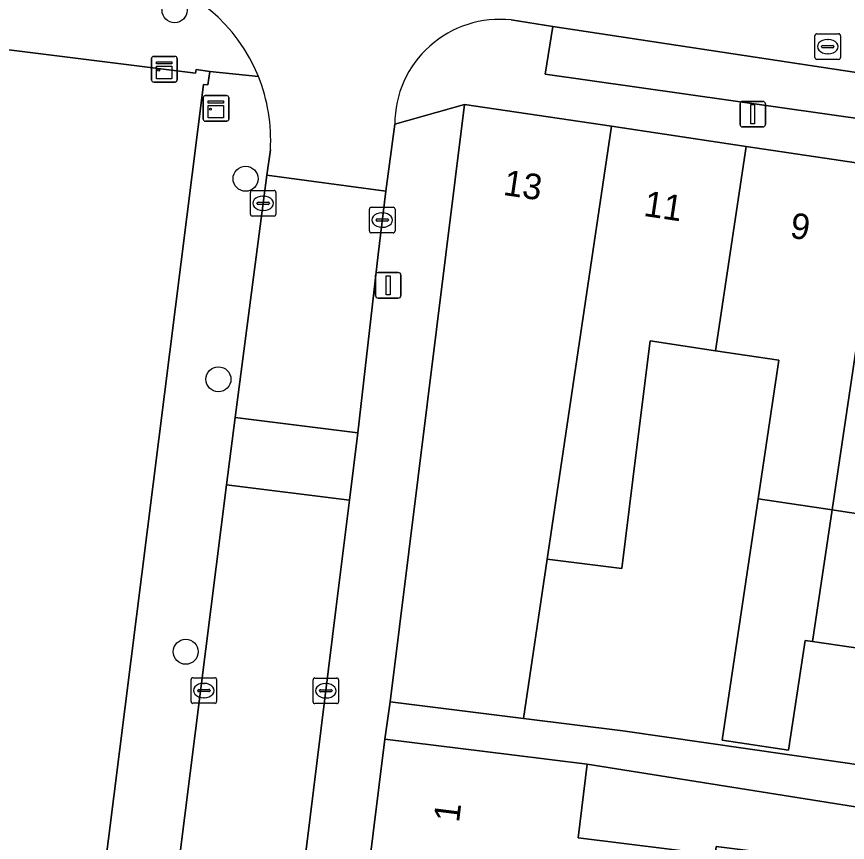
# Model space of a CAD drawing. Extents: x 161692 to 162379, y 380760 to 381678.
# Drawn here: x 162219.75 to 162252.25, y 381346.77 to 381379.05 of the extents above; entities that cross this region are included whole.
import ezdxf

# ---------------------------------------------------------------- set-up
doc = ezdxf.new("R2010")
doc.units = 0
for name, color, linetype in [('IMGEO_Boom', 7, 'Continuous'), ('IMGEO_Erf', 7, 'Continuous'), ('IMGEO_Kast', 7, 'Continuous'), ('IMGEO_Kolk', 7, 'Continuous'), ('IMGEO_Lichtmast', 7, 'Continuous'), ('IMGEO_Pand', 7, 'Continuous'), ('IMGEO_Pand_nummerreeks', 7, 'Continuous'), ('IMGEO_Parkeervlak_open', 7, 'Continuous'), ('IMGEO_Rijbaan_lokaal_open', 7, 'Continuous'), ('IMGEO_Rioolput', 7, 'Continuous'), ('IMGEO_Voetpad_open', 7, 'Continuous')]:
    doc.layers.add(name, color=color, linetype=linetype)

msp = doc.modelspace()

# ---------------------------------------------------------------- linework, layer by layer
at = {"layer": 'IMGEO_Boom'}
for centre in [(162225.929, 381379.304), (162228.705, 381372.715), (162227.646, 381364.876), (162226.365, 381354.223)]:
    msp.add_circle(centre, 0.489, dxfattribs=at)
at = {"layer": 'IMGEO_Erf'}
for points in [[(162208.878, 381232.259), (162227.066, 381376.397), (162227.235, 381376.39), (162227.307, 381376.913), (162226.777, 381376.984), (162226.745, 381376.844), (162140.834, 381387.594)], [(162253.286, 381354.267), (162250.881, 381354.625), (162250.592, 381354.668), (162249.952, 381350.379), (162247.356, 381350.766), (162248.762, 381360.201), (162249.57, 381365.624), (162247.093, 381365.993), (162244.534, 381366.374), (162243.94, 381361.603), (162243.859, 381360.954), (162243.426, 381357.479), (162240.503, 381357.843), (162239.575, 381351.616), (162243.462, 381351.132), (162258.047, 381349.032)], [(162257.404, 381347.395), (162242.074, 381349.823), (162241.716, 381346.947), (162247.078, 381346.28), (162247.12, 381346.614), (162249.72, 381346.29), (162249.344, 381343.27), (162246.744, 381343.594), (162246.422, 381341.012), (162245.38, 381341.142), (162245.035, 381338.375), (162247.778, 381338.033), (162247.458, 381335.468), (162245.672, 381335.69), (162245.318, 381332.845), (162244.989, 381330.204), (162242.984, 381330.454), (162242.638, 381327.668), (162260.567, 381325.438)]]:
    msp.add_lwpolyline(points, dxfattribs=at)
at = {"layer": 'IMGEO_Kast'}
for p, q in [((162225.028, 381376.573), (162225.028, 381377.414)), ((162225.028, 381377.414), (162225.028, 381376.573)), ((162225.103, 381377.498), (162225.944, 381377.498)), ((162225.944, 381377.498), (162225.103, 381377.498)), ((162226.028, 381377.423), (162226.028, 381376.582)), ((162226.028, 381376.582), (162226.028, 381377.423)), ((162225.953, 381376.498), (162225.112, 381376.498)), ((162225.112, 381376.498), (162225.953, 381376.498)), ((162227.05, 381375.043), (162227.05, 381375.884)), ((162227.05, 381375.884), (162227.05, 381375.043)), ((162227.125, 381375.968), (162227.966, 381375.968)), ((162227.966, 381375.968), (162227.125, 381375.968)), ((162228.05, 381375.893), (162228.05, 381375.052)), ((162228.05, 381375.052), (162228.05, 381375.893)), ((162227.975, 381374.968), (162227.134, 381374.968)), ((162227.134, 381374.968), (162227.975, 381374.968))]:
    msp.add_line(p, q, dxfattribs=at)
for points in [[(162225.223, 381377.288), (162225.823, 381377.288), (162225.823, 381377.203), (162225.223, 381377.203), (162225.223, 381377.288)], [(162225.223, 381377.113), (162225.823, 381377.113), (162225.823, 381376.624), (162225.223, 381376.624), (162225.223, 381377.113)], [(162227.245, 381375.758), (162227.845, 381375.758), (162227.845, 381375.673), (162227.245, 381375.673), (162227.245, 381375.758)], [(162227.245, 381375.583), (162227.845, 381375.583), (162227.845, 381375.094), (162227.245, 381375.094), (162227.245, 381375.583)]]:
    msp.add_lwpolyline(points, dxfattribs=at)
for centre in [(162225.307, 381376.962), (162227.329, 381375.432)]:
    msp.add_circle(centre, 0.0377, dxfattribs=at)
for centre, start, end in [((162225.106, 381377.42), 92.4484, 184.2845), ((162225.106, 381377.42), 92.4484, 184.2845), ((162225.95, 381377.42), 2.4484, 94.2845), ((162225.95, 381377.42), 2.4484, 94.2845), ((162225.106, 381376.576), 182.4484, 274.2845), ((162225.106, 381376.576), 182.4484, 274.2845), ((162225.95, 381376.576), 272.4484, 4.2845), ((162225.95, 381376.576), 272.4484, 4.2845), ((162227.128, 381375.89), 92.4484, 184.2845), ((162227.128, 381375.89), 92.4484, 184.2845), ((162227.972, 381375.89), 2.4484, 94.2845), ((162227.972, 381375.89), 2.4484, 94.2845), ((162227.128, 381375.046), 182.4484, 274.2845), ((162227.128, 381375.046), 182.4484, 274.2845), ((162227.972, 381375.046), 272.4484, 4.2845), ((162227.972, 381375.046), 272.4484, 4.2845)]:
    msp.add_arc(centre, 0.0779, start, end, dxfattribs=at)
at = {"layer": 'IMGEO_Kolk'}
for p, q in [((162228.894, 381371.332), (162228.894, 381372.184)), ((162228.969, 381372.258), (162229.821, 381372.258)), ((162229.895, 381372.184), (162229.895, 381371.332)), ((162229.382, 381372.038), (162229.407, 381372.038)), ((162229.153, 381371.752), (162229.153, 381371.764)), ((162229.591, 381371.715), (162229.193, 381371.715)), ((162229.196, 381371.801), (162229.594, 381371.801)), ((162229.637, 381371.764), (162229.637, 381371.752)), ((162233.551, 381370.674), (162233.551, 381371.526)), ((162233.626, 381371.6), (162234.478, 381371.6)), ((162234.552, 381371.526), (162234.552, 381370.674)), ((162229.821, 381371.258), (162228.969, 381371.258)), ((162229.405, 381371.478), (162229.38, 381371.478)), ((162234.039, 381371.38), (162234.064, 381371.38)), ((162233.81, 381371.094), (162233.81, 381371.106)), ((162234.248, 381371.057), (162233.85, 381371.057)), ((162233.853, 381371.143), (162234.251, 381371.143)), ((162234.294, 381371.106), (162234.294, 381371.094)), ((162234.478, 381370.6), (162233.626, 381370.6)), ((162234.062, 381370.82), (162234.037, 381370.82)), ((162226.574, 381352.282), (162226.574, 381353.134)), ((162226.649, 381353.208), (162227.501, 381353.208)), ((162227.062, 381352.988), (162227.087, 381352.988)), ((162227.575, 381353.134), (162227.575, 381352.282)), ((162231.345, 381352.272), (162231.345, 381353.124)), ((162231.42, 381353.198), (162232.272, 381353.198)), ((162231.833, 381352.978), (162231.858, 381352.978)), ((162232.346, 381353.124), (162232.346, 381352.272)), ((162226.833, 381352.702), (162226.833, 381352.714)), ((162227.271, 381352.665), (162226.873, 381352.665)), ((162226.876, 381352.751), (162227.274, 381352.751)), ((162227.317, 381352.714), (162227.317, 381352.702)), ((162231.604, 381352.692), (162231.604, 381352.704)), ((162232.042, 381352.655), (162231.644, 381352.655)), ((162231.647, 381352.741), (162232.045, 381352.741)), ((162232.088, 381352.704), (162232.088, 381352.692)), ((162227.085, 381352.428), (162227.06, 381352.428)), ((162231.856, 381352.418), (162231.831, 381352.418)), ((162227.501, 381352.208), (162226.649, 381352.208)), ((162232.272, 381352.198), (162231.42, 381352.198))]:
    msp.add_line(p, q, dxfattribs=at)
for points in [[(162228.894, 381371.332), (162228.894, 381372.184)], [(162228.969, 381372.258), (162229.821, 381372.258)], [(162229.895, 381372.184), (162229.895, 381371.332)], [(162233.551, 381370.674), (162233.551, 381371.526)], [(162233.626, 381371.6), (162234.478, 381371.6)], [(162234.552, 381371.526), (162234.552, 381370.674)], [(162229.821, 381371.258), (162228.969, 381371.258)], [(162234.478, 381370.6), (162233.626, 381370.6)], [(162226.574, 381352.282), (162226.574, 381353.134)], [(162226.649, 381353.208), (162227.501, 381353.208)], [(162227.575, 381353.134), (162227.575, 381352.282)], [(162231.345, 381352.272), (162231.345, 381353.124)], [(162231.42, 381353.198), (162232.272, 381353.198)], [(162232.346, 381353.124), (162232.346, 381352.272)], [(162227.501, 381352.208), (162226.649, 381352.208)], [(162232.272, 381352.198), (162231.42, 381352.198)]]:
    msp.add_lwpolyline(points, dxfattribs=at)
for centre, radius, start, end in [((162228.971, 381372.182), 0.0765, 91.552, 178.448), ((162228.971, 381372.182), 0.0765, 91.552, 178.448), ((162229.819, 381372.182), 0.0765, 1.552, 88.448), ((162229.819, 381372.182), 0.0765, 1.552, 88.448), ((162229.193, 381371.761), 0.0403, 85.8775, 175.7526), ((162229.19, 381371.751), 0.0366, 178.938, 274.7102), ((162229.594, 381371.758), 0.043, 264.8664, 352.4533), ((162229.598, 381371.763), 0.0386, 1.7309, 96.639), ((162233.628, 381371.524), 0.0765, 91.552, 178.448), ((162233.628, 381371.524), 0.0765, 91.552, 178.448), ((162234.476, 381371.524), 0.0765, 1.552, 88.448), ((162234.476, 381371.524), 0.0765, 1.552, 88.448), ((162228.971, 381371.334), 0.0765, 181.552, 268.448), ((162228.971, 381371.334), 0.0765, 181.552, 268.448), ((162229.819, 381371.334), 0.0765, 271.552, 358.448), ((162229.819, 381371.334), 0.0765, 271.552, 358.448), ((162233.85, 381371.103), 0.0403, 85.8775, 175.7526), ((162233.847, 381371.093), 0.0366, 178.938, 274.7102), ((162234.251, 381371.1), 0.043, 264.8664, 352.4533), ((162234.255, 381371.105), 0.0386, 1.7309, 96.639), ((162233.628, 381370.676), 0.0765, 181.552, 268.448), ((162233.628, 381370.676), 0.0765, 181.552, 268.448), ((162234.476, 381370.676), 0.0765, 271.552, 358.448), ((162234.476, 381370.676), 0.0765, 271.552, 358.448), ((162226.651, 381353.132), 0.0765, 91.552, 178.448), ((162226.651, 381353.132), 0.0765, 91.552, 178.448), ((162227.499, 381353.132), 0.0765, 1.552, 88.448), ((162227.499, 381353.132), 0.0765, 1.552, 88.448), ((162231.422, 381353.122), 0.0765, 91.552, 178.448), ((162231.422, 381353.122), 0.0765, 91.552, 178.448), ((162232.27, 381353.122), 0.0765, 1.552, 88.448), ((162232.27, 381353.122), 0.0765, 1.552, 88.448), ((162226.873, 381352.711), 0.0403, 85.8775, 175.7526), ((162226.87, 381352.701), 0.0366, 178.938, 274.7102), ((162227.274, 381352.708), 0.043, 264.8664, 352.4533), ((162227.278, 381352.713), 0.0386, 1.7309, 96.639), ((162231.644, 381352.701), 0.0403, 85.8775, 175.7526), ((162231.641, 381352.691), 0.0366, 178.938, 274.7102), ((162232.045, 381352.698), 0.043, 264.8664, 352.4533), ((162232.049, 381352.703), 0.0386, 1.7309, 96.639), ((162226.651, 381352.284), 0.0765, 181.552, 268.448), ((162226.651, 381352.284), 0.0765, 181.552, 268.448), ((162227.499, 381352.284), 0.0765, 271.552, 358.448), ((162227.499, 381352.284), 0.0765, 271.552, 358.448), ((162231.422, 381352.274), 0.0765, 181.552, 268.448), ((162231.422, 381352.274), 0.0765, 181.552, 268.448), ((162232.27, 381352.274), 0.0765, 271.552, 358.448), ((162232.27, 381352.274), 0.0765, 271.552, 358.448)]:
    msp.add_arc(centre, radius, start, end, dxfattribs=at)
for centre, major_axis, ratio, start_param, end_param in [((162229.381, 381371.758), (-0.387, 0.002), 0.722429, 4.712389, 7.853982), ((162229.406, 381371.758), (-0.39, 0.002), 0.717154, 1.570796, 4.712389), ((162234.038, 381371.1), (-0.387, 0.002), 0.722429, 4.712389, 7.853982), ((162234.063, 381371.1), (-0.39, 0.002), 0.717154, 1.570796, 4.712389), ((162227.061, 381352.708), (-0.387, 0.002), 0.722429, 4.712389, 7.853982), ((162227.086, 381352.708), (-0.39, 0.002), 0.717154, 1.570796, 4.712389), ((162231.832, 381352.698), (-0.387, 0.002), 0.722429, 4.712389, 7.853982), ((162231.857, 381352.698), (-0.39, 0.002), 0.717154, 1.570796, 4.712389)]:
    msp.add_ellipse(centre, major_axis=major_axis, ratio=ratio, start_param=start_param, end_param=end_param, dxfattribs=at)
at = {"layer": 'IMGEO_Lichtmast'}
for p, q in [((162248.151, 381375.741), (162248.941, 381375.741)), ((162248.941, 381375.741), (162248.151, 381375.741)), ((162248.051, 381374.841), (162248.051, 381375.641)), ((162248.051, 381375.641), (162248.051, 381374.841)), ((162249.041, 381375.641), (162249.041, 381374.841)), ((162249.041, 381374.841), (162249.041, 381375.641)), ((162248.941, 381374.741), (162248.151, 381374.741)), ((162248.151, 381374.741), (162248.941, 381374.741)), ((162233.792, 381368.149), (162233.792, 381368.949)), ((162233.792, 381368.949), (162233.792, 381368.149)), ((162233.892, 381369.049), (162234.682, 381369.049)), ((162234.682, 381369.049), (162233.892, 381369.049)), ((162234.782, 381368.949), (162234.782, 381368.149)), ((162234.782, 381368.149), (162234.782, 381368.949)), ((162234.682, 381368.049), (162233.892, 381368.049)), ((162233.892, 381368.049), (162234.682, 381368.049))]:
    msp.add_line(p, q, dxfattribs=at)
for points in [[(162248.471, 381375.616), (162248.621, 381375.616), (162248.621, 381374.866), (162248.471, 381374.866), (162248.471, 381375.616)], [(162234.212, 381368.924), (162234.362, 381368.924), (162234.362, 381368.174), (162234.212, 381368.174), (162234.212, 381368.924)]]:
    msp.add_lwpolyline(points, dxfattribs=at)
for centre, start, end in [((162248.151, 381375.641), 90, 180), ((162248.151, 381375.641), 90, 180), ((162248.941, 381375.641), 0, 90), ((162248.941, 381375.641), 360, 90), ((162248.151, 381374.841), 180, 270), ((162248.151, 381374.841), 180, 270), ((162248.941, 381374.841), 270, 0), ((162248.941, 381374.841), 270, 0), ((162233.892, 381368.949), 90, 180), ((162233.892, 381368.949), 90, 180), ((162234.682, 381368.949), 0, 90), ((162234.682, 381368.949), 360, 90), ((162233.892, 381368.149), 180, 270), ((162233.892, 381368.149), 180, 270), ((162234.682, 381368.149), 270, 0), ((162234.682, 381368.149), 270, 0)]:
    msp.add_arc(centre, 0.1, start, end, dxfattribs=at)
at = {"layer": 'IMGEO_Pand'}
for points in [[(162243.025, 381374.766), (162237.271, 381375.624), (162234.363, 381352.265), (162239.575, 381351.616), (162240.503, 381357.843)], [(162248.284, 381373.983), (162243.025, 381374.766), (162240.503, 381357.843), (162243.426, 381357.479), (162243.859, 381360.954), (162243.94, 381361.603), (162244.534, 381366.374), (162247.093, 381365.993)], [(162248.284, 381373.983), (162247.093, 381365.993), (162249.57, 381365.624), (162248.762, 381360.201), (162251.648, 381359.771), (162253.647, 381373.183)], [(162259.187, 381372.358), (162253.647, 381373.183), (162251.648, 381359.771), (162251.908, 381359.732), (162254.053, 381359.413), (162254.375, 381361.571), (162257.509, 381361.104), (162258.007, 381364.445)], [(162250.881, 381354.625), (162251.648, 381359.771), (162248.762, 381360.201), (162247.356, 381350.766), (162249.952, 381350.379), (162250.592, 381354.668)], [(162254.053, 381359.413), (162251.908, 381359.732), (162251.648, 381359.771), (162250.881, 381354.625), (162253.286, 381354.267)], [(162246.744, 381343.594), (162249.344, 381343.27), (162249.72, 381346.29), (162247.12, 381346.614), (162247.078, 381346.28), (162241.716, 381346.947), (162242.074, 381349.823), (162239.118, 381350.191), (162234.156, 381350.809), (162233.464, 381345.246)]]:
    msp.add_lwpolyline(points, close=True, dxfattribs=at)
at = {"layer": 'IMGEO_Parkeervlak_open'}
msp.add_lwpolyline([(162277.382, 381373.204), (162259.381, 381375.852), (162256.983, 381376.211), (162240.723, 381378.667), (162240.422, 381376.799), (162258.725, 381374.218), (162274.601, 381371.852)], dxfattribs=at)
at = {"layer": 'IMGEO_Rijbaan_lokaal_open'}
for points in [[(162239.098, 381378.923), (162240.723, 381378.667), (162256.983, 381376.211), (162257.544, 381380.619), (162256.494, 381380.788)], [(162229.678, 381373.851), (162229.539, 381372.857), (162234.187, 381372.227), (162234.541, 381374.852)]]:
    msp.add_lwpolyline(points, dxfattribs=at)
for points in [[(162233.89, 381369.754), (162234.187, 381372.227), (162229.539, 381372.857), (162228.295, 381363.379), (162233.093, 381362.785)], [(162227.963, 381360.749), (162232.768, 381360.155), (162233.093, 381362.785), (162228.295, 381363.379)], [(162225.909, 381305.338), (162226.907, 381313.592), (162229.586, 381334.472), (162232.253, 381355.981), (162232.768, 381360.155), (162227.963, 381360.749), (162221.044, 381305.944)]]:
    msp.add_lwpolyline(points, close=True, dxfattribs=at)
for centre, radius, start, end in [((162223.082, 381374.241), 6.607, 21.9483, 77.9963), ((162238.649, 381374.84), 4.108, 83.7258, 179.8263), ((162223.094, 381374.241), 6.595, 356.6096, 21.9834)]:
    msp.add_arc(centre, radius, start, end, dxfattribs=at)
at = {"layer": 'IMGEO_Rioolput'}
for p, q in [((162251.056, 381378.383), (162251.908, 381378.383)), ((162250.981, 381377.457), (162250.981, 381378.309)), ((162251.469, 381378.163), (162251.494, 381378.163)), ((162251.982, 381378.309), (162251.982, 381377.457)), ((162251.24, 381377.877), (162251.24, 381377.889)), ((162251.678, 381377.84), (162251.28, 381377.84)), ((162251.283, 381377.926), (162251.681, 381377.926)), ((162251.724, 381377.889), (162251.724, 381377.877)), ((162251.908, 381377.383), (162251.056, 381377.383)), ((162251.492, 381377.603), (162251.467, 381377.603))]:
    msp.add_line(p, q, dxfattribs=at)
for points in [[(162251.056, 381378.383), (162251.908, 381378.383)], [(162250.981, 381377.457), (162250.981, 381378.309)], [(162251.982, 381378.309), (162251.982, 381377.457)], [(162251.908, 381377.383), (162251.056, 381377.383)]]:
    msp.add_lwpolyline(points, dxfattribs=at)
for centre, radius, start, end in [((162251.058, 381378.307), 0.0765, 91.552, 178.448), ((162251.058, 381378.307), 0.0765, 91.552, 178.448), ((162251.906, 381378.307), 0.0765, 1.552, 88.448), ((162251.906, 381378.307), 0.0765, 1.552, 88.448), ((162251.28, 381377.886), 0.0403, 85.8775, 175.7526), ((162251.277, 381377.876), 0.0366, 178.938, 274.7102), ((162251.681, 381377.883), 0.043, 264.8664, 352.4533), ((162251.685, 381377.888), 0.0386, 1.7309, 96.639), ((162251.058, 381377.459), 0.0765, 181.552, 268.448), ((162251.058, 381377.459), 0.0765, 181.552, 268.448), ((162251.906, 381377.459), 0.0765, 271.552, 358.448), ((162251.906, 381377.459), 0.0765, 271.552, 358.448)]:
    msp.add_arc(centre, radius, start, end, dxfattribs=at)
for centre, major_axis, ratio, start_param, end_param in [((162251.468, 381377.883), (-0.387, 0.002), 0.722429, 4.712389, 7.853982), ((162251.493, 381377.883), (-0.39, 0.002), 0.717154, 1.570796, 4.712389)]:
    msp.add_ellipse(centre, major_axis=major_axis, ratio=ratio, start_param=start_param, end_param=end_param, dxfattribs=at)
at = {"layer": 'IMGEO_Voetpad_open'}
for points in [[(162127.915, 381389.07), (162134.218, 381388.422), (162137.883, 381387.964), (162140.834, 381387.594), (162226.745, 381376.844), (162226.777, 381376.984), (162227.307, 381376.913), (162229.21, 381376.71)], [(162240.422, 381376.799), (162240.723, 381378.667), (162239.098, 381378.923)], [(162229.21, 381376.71), (162227.307, 381376.913), (162227.235, 381376.39), (162227.066, 381376.397), (162208.878, 381232.259), (162213.777, 381232.866), (162213.989, 381234.222)], [(162274.601, 381371.852), (162258.725, 381374.218), (162240.422, 381376.799)], [(162229.163, 381311.713), (162229.844, 381317.185), (162230.509, 381322.53), (162231.197, 381328.058), (162231.45, 381329.061), (162232.125, 381334.486), (162232.798, 381339.897), (162233.464, 381345.246), (162234.156, 381350.809), (162234.363, 381352.265), (162237.271, 381375.624), (162234.541, 381374.852), (162234.187, 381372.227), (162233.89, 381369.754), (162233.093, 381362.785), (162232.768, 381360.155), (162232.253, 381355.981), (162229.586, 381334.472), (162226.907, 381313.592)], [(162234.541, 381374.852), (162237.271, 381375.624), (162243.025, 381374.766), (162248.284, 381373.983), (162253.647, 381373.183), (162259.187, 381372.358), (162264.432, 381371.576), (162269.812, 381370.774), (162274.946, 381370.009), (162280.365, 381369.201), (162282.553, 381368.874), (162282.877, 381368.826), (162292.17, 381367.441), (162295.53, 381366.94), (162307.654, 381365.134), (162312.515, 381364.604), (162312.897, 381367.811), (162312.374, 381367.946), (162311.962, 381368.017), (162310.873, 381368.199)], [(162212.487, 381237.729), (162212.525, 381237.964), (162212.802, 381240.212), (162213.607, 381247.038), (162213.942, 381249.694), (162213.96, 381249.837), (162213.552, 381249.89), (162213.566, 381250), (162214.293, 381255.566), (162214.677, 381255.516), (162219.936, 381297.171), (162219.687, 381297.204), (162220.263, 381301.861), (162220.524, 381301.827), (162220.712, 381303.315), (162221.044, 381305.944), (162227.963, 381360.749), (162228.295, 381363.379), (162229.539, 381372.857), (162229.678, 381373.851)], [(162258.047, 381349.032), (162243.462, 381351.132), (162239.575, 381351.616), (162234.363, 381352.265), (162234.156, 381350.809), (162239.118, 381350.191), (162242.074, 381349.823), (162257.404, 381347.395)]]:
    msp.add_lwpolyline(points, dxfattribs=at)
for centre, radius, start, end in [((162223.082, 381374.241), 6.607, 21.9483, 77.9963), ((162238.649, 381374.84), 4.108, 83.7258, 179.8263), ((162223.094, 381374.241), 6.595, 356.6096, 21.9834)]:
    msp.add_arc(centre, radius, start, end, dxfattribs=at)

# ---------------------------------------------------------------- texts
at = {"layer": 'IMGEO_Pand_nummerreeks'}
for s, rotation, p in [('13', 351.5202, (162238.752, 381372.088)), ('11', 351.5202, (162244.246, 381371.268)), ('9', 351.5227, (162249.97, 381370.415)), ('1', 82.9074, (162237.053, 381347.525))]:
    msp.add_text(s, height=1, rotation=rotation, dxfattribs=at).set_placement(p)

doc.saveas('drawing.dxf')
